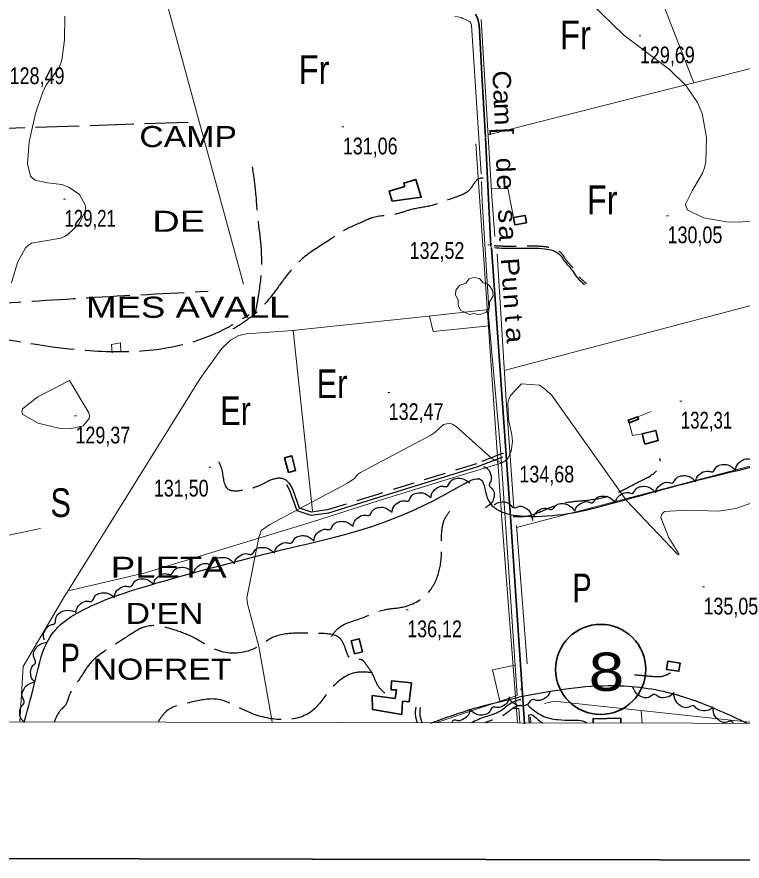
# Model space of a CAD drawing. Extents: x 483847 to 488453, y 4383581 to 4386795.
# Drawn here: x 487049.4 to 487428.4, y 4384057.5 to 4384498.5 of the extents above; entities that cross this region are included whole.
import ezdxf
from ezdxf.enums import TextEntityAlignment as Align

# ---------------------------------------------------------------- set-up
doc = ezdxf.new("R2010")
doc.units = 0
doc.header["$LTSCALE"] = 3.8
doc.linetypes.add('LONG_DASHED', pattern=[7.5, 6, -1.5])
doc.linetypes.add('MEDIUM_DASHED', pattern=[4.5, 3, -1.5])
for name, color, linetype, lineweight in [('1', 7, 'Continuous', 13), ('13', 7, 'Continuous', 25), ('25', 7, 'LONG_DASHED', 25), ('27', 7, 'Continuous', 25), ('29', 7, 'Continuous', 13), ('38', 7, 'Continuous', 25), ('47', 7, 'Continuous', 35), ('51', 7, 'Continuous', 13), ('6', 7, 'Continuous', 35), ('7', 7, 'Continuous', 13), ('9', 7, 'Continuous', 13)]:
    doc.layers.add(name, color=color, linetype=linetype, lineweight=lineweight)
doc.layers.add('31', color=7, linetype='Continuous')
doc.layers.add('5', color=7, linetype='Continuous')

msp = doc.modelspace()

# ---------------------------------------------------------------- linework, layer by layer
at = {"layer": '1', "lineweight": 35}
msp.add_lwpolyline([(484035.03, 4386519.58), (487752.53, 4386512.52), (487747.86, 4384057.52), (484030.36, 4384064.59)], close=True, dxfattribs=at)
at = {"layer": '1'}
msp.add_lwpolyline([(484105.5, 4386448.1), (487681.9, 4386441.2), (487678, 4384129), (484100.5, 4384135.8)], close=True, dxfattribs=at)
at = {"layer": '25'}
msp.add_line((486945.29, 4384437.11), (487144.77, 4384443.7), dxfattribs=at)
for points in [[(487028.81, 4384348.03), (487086.11, 4384351.81), (487149.34, 4384355.18)], [(487028.74, 4384332.75), (487160.63, 4384336.86), (487170.85, 4384343.09)]]:
    msp.add_spline(points, degree=3, dxfattribs=at)
at = {"layer": '27'}
for points in [[(487053.24, 4384130.17), (487059.4, 4384153.29), (487066.6, 4384174.37), (487072.25, 4384181.05), (487084.06, 4384188.76), (487122.08, 4384202.64), (487196.57, 4384222.17), (487279.28, 4384252.49), (487292.13, 4384256.6), (487295.21, 4384247.35), (487317.81, 4384237.59), (487359.94, 4384244.27), (487415.94, 4384259.17), (487464.23, 4384280.76), (487469.88, 4384290.01), (487469.88, 4384324.45), (487476.56, 4384351.18), (487480.15, 4384362.48), (487478.61, 4384373.79), (487470.39, 4384388.18), (487472.96, 4384396.92), (487476.56, 4384392.29), (487490.94, 4384381.5), (487506.35, 4384385.61), (487515.09, 4384398.98), (487506.87, 4384408.23), (487500.7, 4384416.45), (487507.89, 4384423.65), (487527.42, 4384427.76), (487540.77, 4384438.04), (487539.99, 4384439.82)], [(486954.21, 4384387.22), (486962.95, 4384388.19), (486967.8, 4384407.6), (486993.02, 4384411.48), (487004.67, 4384398.87), (487009.52, 4384352.3), (487028.92, 4384350.36), (487029.89, 4384264), (487031.83, 4384213.55), (487034.75, 4384181.53), (486974.59, 4384180.56), (486972.65, 4384169.89), (486976.53, 4384155.33), (486961.01, 4384141.75), (486943.54, 4384136.9), (486953.24, 4384268.85), (486993.02, 4384297.96), (486990.11, 4384310.57), (486950.33, 4384311.55), (486954.21, 4384386.25)], [(487425.02, 4384261.83), (487425.34, 4384263.58), (487427.74, 4384266.51), (487431.25, 4384267.67), (487433.29, 4384267.49), (487435.4, 4384270.35), (487438.09, 4384271.65), (487441.11, 4384271.71), (487445.41, 4384269.24)], [(487293.3, 4384263.71), (487294.87, 4384262.88), (487296.95, 4384259.71), (487297.01, 4384256.02), (487296.22, 4384254.12), (487298.32, 4384251.25), (487298.76, 4384248.3), (487297.91, 4384245.4), (487294.26, 4384242.03)], [(487404.15, 4384255.87), (487404.6, 4384257.59), (487407.22, 4384260.33), (487410.8, 4384261.22), (487412.83, 4384260.88), (487415.15, 4384263.58), (487417.93, 4384264.67), (487420.94, 4384264.49), (487425.05, 4384261.71)], [(487265.81, 4384247.45), (487266.12, 4384249.2), (487268.49, 4384252.16), (487271.98, 4384253.35), (487274.03, 4384253.18), (487276.11, 4384256.07), (487278.79, 4384257.39), (487281.81, 4384257.47), (487286.14, 4384255.04)], [(487383.25, 4384250.03), (487383.7, 4384251.74), (487386.32, 4384254.49), (487389.9, 4384255.38), (487391.93, 4384255.04), (487394.25, 4384257.73), (487397.03, 4384258.82), (487400.05, 4384258.65), (487404.15, 4384255.86)], [(487362.18, 4384244.83), (487362.67, 4384246.54), (487365.36, 4384249.22), (487368.97, 4384250.01), (487370.98, 4384249.63), (487373.37, 4384252.26), (487376.18, 4384253.28), (487379.19, 4384253.03), (487383.22, 4384250.14)], [(487245.49, 4384239.85), (487245.79, 4384241.59), (487248.17, 4384244.55), (487251.66, 4384245.74), (487253.71, 4384245.58), (487255.79, 4384248.46), (487258.47, 4384249.78), (487261.49, 4384249.87), (487265.81, 4384247.44)], [(487340.96, 4384240.27), (487341.53, 4384241.95), (487344.32, 4384244.52), (487347.95, 4384245.18), (487349.95, 4384244.71), (487352.44, 4384247.25), (487355.29, 4384248.15), (487358.29, 4384247.78), (487362.2, 4384244.74)], [(487298.78, 4384243.45), (487300.18, 4384244.53), (487303.93, 4384245.12), (487307.31, 4384243.65), (487308.72, 4384242.15), (487312.2, 4384242.88), (487315.07, 4384242.06), (487317.36, 4384240.09), (487318.92, 4384235.38)], [(487319.47, 4384237.27), (487320.13, 4384238.91), (487323.07, 4384241.31), (487326.74, 4384241.75), (487328.7, 4384241.16), (487331.34, 4384243.55), (487334.23, 4384244.28), (487337.21, 4384243.73), (487340.93, 4384240.45)], [(487225.1, 4384232.41), (487225.43, 4384234.16), (487227.84, 4384237.09), (487231.35, 4384238.23), (487233.4, 4384238.04), (487235.52, 4384240.89), (487238.21, 4384242.18), (487241.23, 4384242.22), (487245.53, 4384239.74)], [(487204.68, 4384225.08), (487205.01, 4384226.82), (487207.42, 4384229.75), (487210.93, 4384230.9), (487212.97, 4384230.71), (487215.09, 4384233.56), (487217.79, 4384234.85), (487220.81, 4384234.89), (487225.1, 4384232.4)], [(487184.05, 4384218.36), (487184.46, 4384220.08), (487187.02, 4384222.89), (487190.58, 4384223.86), (487192.61, 4384223.57), (487194.87, 4384226.32), (487197.63, 4384227.47), (487200.65, 4384227.36), (487204.81, 4384224.67)], [(487163.07, 4384212.82), (487163.55, 4384214.53), (487166.22, 4384217.23), (487169.81, 4384218.06), (487171.83, 4384217.69), (487174.2, 4384220.34), (487177, 4384221.38), (487180.01, 4384221.16), (487184.07, 4384218.3)], [(487141.94, 4384207.89), (487142.45, 4384209.59), (487145.17, 4384212.23), (487148.79, 4384212.98), (487150.8, 4384212.57), (487153.22, 4384215.18), (487156.04, 4384216.16), (487159.05, 4384215.87), (487163.04, 4384212.93)], [(487120.96, 4384202.34), (487121.43, 4384204.05), (487124.08, 4384206.76), (487127.68, 4384207.61), (487129.7, 4384207.24), (487132.05, 4384209.91), (487134.85, 4384210.96), (487137.86, 4384210.75), (487141.93, 4384207.91)], [(487100.37, 4384195.48), (487100.74, 4384197.22), (487103.23, 4384200.08), (487106.77, 4384201.13), (487108.81, 4384200.89), (487111, 4384203.68), (487113.73, 4384204.9), (487116.75, 4384204.86), (487120.98, 4384202.27)], [(487080.28, 4384187.25), (487080.55, 4384189), (487082.85, 4384192.01), (487086.32, 4384193.29), (487088.37, 4384193.17), (487090.38, 4384196.1), (487093.03, 4384197.49), (487096.05, 4384197.64), (487100.43, 4384195.31)], [(487063.77, 4384173.1), (487063.38, 4384174.83), (487064.43, 4384178.47), (487067.2, 4384180.92), (487069.15, 4384181.55), (487069.96, 4384185.02), (487071.92, 4384187.27), (487074.68, 4384188.51), (487079.6, 4384187.93)], [(487058.76, 4384151.16), (487057.55, 4384152.46), (487056.63, 4384156.14), (487057.8, 4384159.64), (487059.16, 4384161.17), (487058.12, 4384164.57), (487058.69, 4384167.51), (487060.45, 4384169.96), (487065, 4384171.94)], [(487053.24, 4384130.17), (487051.99, 4384131.43), (487050.96, 4384135.08), (487052.01, 4384138.62), (487053.33, 4384140.19), (487052.19, 4384143.56), (487052.67, 4384146.51), (487054.35, 4384149.02), (487058.84, 4384151.14)], [(487327.96, 4384146.3), (487327.37, 4384144.63), (487324.54, 4384142.1), (487320.89, 4384141.5), (487318.9, 4384142), (487316.37, 4384139.5), (487313.52, 4384138.64), (487310.52, 4384139.05), (487306.65, 4384142.16)], [(487430.98, 4384129.47), (487416.96, 4384135.9), (487391.3, 4384145.11), (487358.4, 4384149.05), (487311.69, 4384143.13)], [(487392.7, 4384145.82), (487391.61, 4384144.42), (487388.13, 4384142.91), (487384.48, 4384143.48), (487382.75, 4384144.58), (487379.56, 4384143), (487376.58, 4384143.08), (487373.87, 4384144.41), (487371.17, 4384148.58)], [(487265.59, 4384129.65), (487288.52, 4384137.34), (487311.69, 4384143.13)], [(487306.75, 4384143.36), (487306.37, 4384141.62), (487303.88, 4384138.76), (487300.35, 4384137.71), (487298.31, 4384137.95), (487296.11, 4384135.15), (487293.39, 4384133.93), (487290.36, 4384133.97), (487286.14, 4384136.56)], [(487413.14, 4384138.05), (487411.81, 4384136.87), (487408.11, 4384136.03), (487404.63, 4384137.27), (487403.13, 4384138.67), (487399.71, 4384137.7), (487396.79, 4384138.33), (487394.37, 4384140.14), (487392.49, 4384144.74)], [(487423.9, 4384129.48), (487422.97, 4384130.54), (487419.47, 4384129.92), (487416.63, 4384130.85), (487414.41, 4384132.89), (487413, 4384137.65)], [(487286.15, 4384136.56), (487285.78, 4384134.82), (487283.31, 4384131.95), (487279.78, 4384130.87), (487277.74, 4384131.11), (487276.64, 4384129.85)]]:
    msp.add_spline(points, degree=3, dxfattribs=at)
at = {"layer": '29'}
msp.add_lwpolyline([(487285.89, 4384343.02), (487281.35, 4384345.14), (487279.94, 4384347.68), (487280.04, 4384350.66), (487278.67, 4384353.07), (487278.71, 4384355.82), (487280.87, 4384358.42), (487284.06, 4384359.42), (487285.71, 4384361.61), (487288.28, 4384362.44), (487291.14, 4384361.79), (487293.09, 4384359.52), (487295.9, 4384358.7), (487298.03, 4384355.85), (487298.27, 4384352.72), (487296.39, 4384349.57), (487296.39, 4384346.89), (487294.57, 4384344.28), (487290.95, 4384342.94), (487288.18, 4384343.57)], close=True, dxfattribs=at)
at = {"layer": '38'}
msp.add_line((487316.74, 4384133.72), (487317.06, 4384129.69), dxfattribs=at)
at = {"layer": '38', "linetype": 'MEDIUM_DASHED'}
msp.add_lwpolyline([(487303.05, 4384270.4), (487289.56, 4384265.08), (487237.89, 4384249.09), (487211.81, 4384241.01), (487203.43, 4384239.82), (487197.16, 4384241.89), (487193.68, 4384251.89), (487191.95, 4384254.98)], dxfattribs=at)
at = {"layer": '38'}
msp.add_lwpolyline([(487303.17, 4384268.61), (487290.13, 4384263.46), (487238.4, 4384247.45), (487212.18, 4384239.33), (487203.27, 4384238.06), (487195.82, 4384240.53), (487192.11, 4384251.18), (487190.46, 4384254.14)], dxfattribs=at)
at = {"layer": '38', "linetype": 'LONG_DASHED'}
for points in [[(487172.41, 4384420.2), (487173.9, 4384409), (487175.38, 4384392.4), (487176.85, 4384379.62), (487177.13, 4384367.38), (487175.16, 4384350.45), (487173.96, 4384343.74)], [(487293.15, 4384414.37), (487291.17, 4384414.07), (487286.22, 4384408.44), (487277.67, 4384403.99), (487265.76, 4384399.88), (487254.92, 4384397.71), (487247.46, 4384395.49), (487235.05, 4384393.57), (487230.68, 4384391.75), (487220.02, 4384386.73), (487213.28, 4384382.32), (487199.95, 4384373.29), (487190.88, 4384363.96), (487184.38, 4384355.2), (487176.9, 4384346.38), (487171.05, 4384341.13), (487162.34, 4384335.48)], [(487192.75, 4384253.18), (487189.72, 4384256.75), (487184.18, 4384257.21), (487177.38, 4384254.23), (487167.73, 4384251.21), (487159.94, 4384251.7), (487156.49, 4384262.48), (487154.53, 4384266.93)], [(487308.7, 4384237.46), (487316.87, 4384237.97), (487325.77, 4384241.3), (487337.23, 4384244.96), (487345.72, 4384245.89), (487358.13, 4384248.11), (487365.15, 4384250.86), (487373.99, 4384255.46), (487383.23, 4384260.96), (487385.69, 4384264.9), (487385.43, 4384267.9)], [(487213.9, 4384174.92), (487216.36, 4384178.26), (487229.28, 4384184.37), (487241.5, 4384188.85), (487251.58, 4384190.36), (487264.9, 4384198.42), (487270.16, 4384209.38), (487271.37, 4384220.31), (487271.51, 4384230.22), (487273.02, 4384236.27), (487275.71, 4384240.36)], [(487241.7, 4384145.18), (487238.45, 4384148.68), (487235.1, 4384155.55), (487231.64, 4384160.63), (487229.5, 4384162.69), (487224.62, 4384162.83), (487221.03, 4384168.81), (487218.18, 4384173.95), (487207.18, 4384176.44), (487195.63, 4384176.6), (487183.06, 4384174.31), (487174.66, 4384169.1), (487156.1, 4384167.04), (487141.94, 4384174.22), (487131.5, 4384178.35), (487117.12, 4384180.13), (487107.97, 4384175.38), (487097.67, 4384168.78), (487087.72, 4384160.81), (487082.74, 4384153.53), (487077.06, 4384144.76), (487074.58, 4384138.72), (487072.44, 4384136.5), (487068.88, 4384130.16)], [(487235.33, 4384155.85), (487226.77, 4384156.05), (487212.45, 4384146.27), (487203.68, 4384135.97), (487171.47, 4384134.93), (487153.71, 4384142.09), (487140.33, 4384140.48), (487127.05, 4384135.34), (487123.14, 4384130.05)], [(487372.15, 4384154.91), (487380.42, 4384154.15), (487387.03, 4384154.2), (487391.03, 4384155.94)]]:
    msp.add_spline(points, degree=3, dxfattribs=at)
at = {"layer": '38', "linetype": 'MEDIUM_DASHED'}
for points in [[(487298.91, 4384379.03), (487304.55, 4384378.8), (487313.92, 4384378.82), (487319.86, 4384378.89), (487326.14, 4384378.44), (487330.46, 4384377.29), (487334.41, 4384374.5), (487335.66, 4384372.57), (487337.94, 4384369.77), (487340.45, 4384366.72), (487343.1, 4384362.95), (487346.95, 4384359.32)], [(487258.7, 4384129.8), (487257.75, 4384134.32), (487258.03, 4384137.91)], [(487313, 4384138.9), (487310.88, 4384138.43), (487303.09, 4384133.24), (487295.17, 4384130.18), (487294.09, 4384129.73)]]:
    msp.add_spline(points, degree=3, dxfattribs=at)
at = {"layer": '38'}
for points in [[(487298.99, 4384377.98), (487303.79, 4384377.7), (487313.17, 4384377.72), (487319.1, 4384377.78), (487325.31, 4384377.4), (487329.57, 4384376.48), (487333.51, 4384373.9), (487334.75, 4384372.02), (487337.03, 4384369.21), (487339.54, 4384366.17), (487342.19, 4384362.38), (487346.05, 4384358.72)], [(487312.77, 4384141.83), (487309.74, 4384141.09), (487301.81, 4384135.74), (487294.12, 4384132.82), (487286.75, 4384129.74)], [(487261.17, 4384129.79), (487260.08, 4384134.48), (487260.35, 4384137.72)], [(487316.33, 4384138.97), (487323.85, 4384133.5), (487332.22, 4384131.42), (487339.42, 4384131.17), (487346.61, 4384130.09), (487347.38, 4384129.63)], [(487316.74, 4384133.72), (487317.93, 4384134.03), (487321.87, 4384131.27), (487324.18, 4384129.67)]]:
    msp.add_spline(points, degree=3, dxfattribs=at)
at = {"layer": '47'}
for points in [[(487245.61, 4384402.27), (487244.03, 4384407.55), (487252.13, 4384409.98), (487251.62, 4384411.66), (487257.88, 4384413.59), (487260.74, 4384404.3)], [(487309.66, 4384389.95), (487309, 4384393.78), (487314.99, 4384394.82), (487315.65, 4384390.99)], [(487369.34, 4384286.52), (487368.85, 4384287.82), (487373.81, 4384289.68), (487374.3, 4384288.38)], [(487377.51, 4384275.37), (487376.16, 4384280.71), (487383.24, 4384282.49), (487384.59, 4384277.15)], [(487191.35, 4384260.55), (487195.06, 4384261.52), (487193.05, 4384269.23), (487189.34, 4384268.26)], [(487225.79, 4384165.82), (487224.04, 4384172.57), (487228.23, 4384173.66), (487229.98, 4384166.91)], [(487388.88, 4384157.7), (487389.61, 4384162.04), (487396.08, 4384160.9), (487395.33, 4384156.67)], [(487255.59, 4384150.61), (487254.39, 4384140.72), (487250.95, 4384140.99), (487250.55, 4384134.1), (487235.2, 4384136.72), (487235.16, 4384144), (487247.07, 4384142.55), (487247.73, 4384147.04), (487245.03, 4384146.93), (487245.25, 4384151.73)]]:
    msp.add_lwpolyline(points, close=True, dxfattribs=at)
at = {"layer": '47', "lineweight": 13}
msp.add_lwpolyline([(487099.2, 4384323.1), (487098.89, 4384327.31), (487103.63, 4384328.22), (487103.71, 4384323.56)], dxfattribs=at)
at = {"layer": '47'}
msp.add_lwpolyline([(487350.54, 4384129.62), (487350.5, 4384131.88), (487365.02, 4384132.16), (487365.07, 4384129.59)], dxfattribs=at)
at = {"layer": '51'}
for p, q in [((487167.85, 4384358.89), (487125.29, 4384515.2)), ((487403.14, 4384464.12), (487383.77, 4384513.67)), ((487304.1, 4384313.72), (487473.85, 4384358.45)), ((487193.85, 4384334.7), (487203.97, 4384240.49)), ((487373.81, 4384289.68), (487380.9, 4384292.36)), ((487481.12, 4384276.66), (487310.51, 4384231.75)), ((487045.24, 4384227.83), (487061.72, 4384231.2)), ((487310.42, 4384232.89), (487316.06, 4384160.62)), ((487376.07, 4384129.57), (487375.68, 4384136.2)), ((487317.83, 4384132.68), (487318.06, 4384129.68))]:
    msp.add_line(p, q, dxfattribs=at)
for points in [[(487278.21, 4384498.75), (487279.7, 4384498.5), (487281.65, 4384498.18), (487282.39, 4384497.72), (487284.63, 4384496.78), (487286.12, 4384495.86), (487286.56, 4384495.18), (487286.92, 4384494.2), (487292.11, 4384416.46)], [(487299.15, 4384383.8), (487297.45, 4384407.16), (487291.99, 4384497.13)], [(487295.65, 4384436.95), (487378.7, 4384457.99), (487462.14, 4384478.93)], [(487289.28, 4384432.14), (487302.76, 4384235.94), (487311.06, 4384129.7)], [(487302.06, 4384272.78), (487295.85, 4384342.42), (487296.06, 4384346.32), (487292.58, 4384402.27), (487292.24, 4384412.55)], [(487297.37, 4384408.62), (487306.03, 4384408.91), (487309, 4384393.78)], [(487300.37, 4384374.77), (487305.05, 4384298.24), (487309.12, 4384241.98)], [(487296.04, 4384345.73), (487264.56, 4384342.2), (487193.54, 4384334.66), (487169.35, 4384332.9), (487165.37, 4384332.14), (487161.21, 4384329.87), (487156.34, 4384325.14), (487145.16, 4384309.61), (487074.04, 4384195.23), (487052.81, 4384159.14), (487050.96, 4384130.19)], [(487265.03, 4384342.26), (487266.99, 4384334.13), (487296.32, 4384337.12)], [(487369.34, 4384286.52), (487371.04, 4384279.89), (487376.16, 4384280.71)], [(487302.05, 4384272.85), (487310.87, 4384144.11), (487268.27, 4384129.78)], [(487076.19, 4384198.68), (487116.54, 4384208.05), (487204.49, 4384235), (487238.26, 4384245.78), (487279.27, 4384258.39), (487302.56, 4384265.46)], [(487301.73, 4384141.04), (487298, 4384157.43), (487309.79, 4384159.9)], [(487308.67, 4384137.32), (487311.67, 4384137.2), (487312.25, 4384129.7)], [(487438.6, 4384129.46), (487330.11, 4384141.06), (487325.21, 4384139.78)]]:
    msp.add_lwpolyline(points, dxfattribs=at)
at = {"layer": '6'}
msp.add_line((487294.23, 4384435.36), (487297.15, 4384378.58), dxfattribs=at)
for points in [[(487289.12, 4384499.93), (487290.33, 4384497.55), (487290.92, 4384494.24), (487291.11, 4384491.51), (487292.47, 4384465.24), (487294.23, 4384435.67)], [(487297.44, 4384378.01), (487307.43, 4384237.38), (487314.66, 4384129.23)]]:
    msp.add_lwpolyline(points, dxfattribs=at)
msp.add_circle((487354.46, 4384157.65), 23.55, dxfattribs=at)
at = {"layer": '7'}
for p, q in [((487374.51, 4384488.66), (487375.51, 4384488.66)), ((487219.25, 4384441.06), (487220.25, 4384441.06)), ((487073.82, 4384403.3), (487074.82, 4384403.3)), ((487388.92, 4384394.66), (487389.92, 4384394.66)), ((487295.43, 4384379.49), (487296.43, 4384379.49)), ((487243.23, 4384302.35), (487244.23, 4384302.35)), ((487395.86, 4384297.84), (487396.86, 4384297.84)), ((487079.55, 4384290.06), (487080.55, 4384290.06)), ((487302.65, 4384270.36), (487303.65, 4384270.36)), ((487149.7, 4384263.32), (487150.7, 4384263.32)), ((487407.68, 4384200.72), (487408.68, 4384200.72)), ((487252.86, 4384188.83), (487253.86, 4384188.83)), ((487312.37, 4384147.38), (487313.37, 4384147.38))]:
    msp.add_line(p, q, dxfattribs=at)
at = {"layer": '9'}
for points in [[(487366.61, 4384488.97), (487331.95, 4384522.78)], [(487074.55, 4384498.91), (487074.28, 4384486.58), (487072.86, 4384475.97), (487071.6, 4384471.82), (487064.76, 4384462.97), (487062.75, 4384458.77), (487059.19, 4384448.02), (487055.87, 4384433.29), (487054.91, 4384421.69), (487056.64, 4384415.39), (487057.66, 4384414.2), (487058.93, 4384413.24), (487065.49, 4384411.78), (487072.98, 4384410.9), (487076.61, 4384409.58), (487082.19, 4384405.71), (487085.18, 4384400.42), (487085.31, 4384398.8), (487085.13, 4384397.11), (487081.94, 4384390.44), (487076.13, 4384384.8), (487074.29, 4384383.76), (487072.35, 4384382.95), (487057.12, 4384380.38), (487055.44, 4384379.26), (487053.93, 4384377.83), (487049.82, 4384370.15), (487046.66, 4384359.6)], [(487439.57, 4384392.42), (487427.05, 4384391.22), (487420.25, 4384391.46), (487408.24, 4384393.52), (487400.1, 4384397.59), (487399.16, 4384399.06), (487398.79, 4384400.67), (487402.21, 4384407.69), (487407.71, 4384416.8), (487408.66, 4384419.73), (487409.36, 4384422.82), (487409.81, 4384435.46), (487407.46, 4384447.99), (487405.15, 4384453.87), (487399.14, 4384462.56), (487390.4, 4384471.09), (487366.61, 4384488.97)], [(487440.89, 4384247.3), (487425.13, 4384241.72), (487416.18, 4384240.32), (487399.61, 4384240.82), (487387.91, 4384240.11), (487386.49, 4384238.79), (487385.85, 4384236.99), (487390.1, 4384226.42), (487395.3, 4384218), (487395.26, 4384217.55), (487394.58, 4384217.91), (487367.79, 4384246.12), (487329.05, 4384300.64), (487325.63, 4384303.86), (487322.45, 4384306.16), (487313.09, 4384306.83), (487307.37, 4384300.77), (487306.49, 4384298.83), (487305.91, 4384296.77), (487306.37, 4384288.39), (487308.07, 4384280.27), (487308.37, 4384276.63), (487307.77, 4384271.62), (487306.2, 4384268.26), (487305.69, 4384267.55), (487305.14, 4384266.95), (487302.87, 4384265.57), (487298.96, 4384266.9), (487297.37, 4384268), (487279.01, 4384284.47), (487277.27, 4384285.57), (487275.78, 4384286.29), (487272.33, 4384285.59), (487267.84, 4384281.48), (487265.68, 4384280.05), (487229.03, 4384260.6), (487227.49, 4384259.42), (487226.86, 4384258.77), (487226.11, 4384257.62), (487222.11, 4384254.87), (487181.63, 4384233.31), (487177.15, 4384230.15), (487175.78, 4384226.49), (487169.51, 4384195.02), (487169.93, 4384191.84), (487175.85, 4384169.65), (487182.77, 4384130.32), (487182.84, 4384129.94)]]:
    msp.add_lwpolyline(points, dxfattribs=at)
msp.add_lwpolyline([(487076.94, 4384308.62), (487087.12, 4384291.7), (487087.31, 4384290.13), (487087.17, 4384288.71), (487084.02, 4384284.82), (487077.24, 4384283.26), (487072.14, 4384283.57), (487060.53, 4384286.24), (487052.48, 4384290.8), (487052.07, 4384292.26), (487052.44, 4384293.79), (487060.32, 4384300.01)], close=True, dxfattribs=at)

# ---------------------------------------------------------------- texts
at = {"layer": '13', "width": 1.25}
msp.add_text('8', height=20, dxfattribs=at).set_placement((487357.5, 4384146.45), align=Align.CENTER)
at = {"layer": '31'}
for s, width, p in [('Fr', 0.85, (487341.3, 4384481.59)), ('Fr', 0.85, (487204.72, 4384463.45)), ('Fr', 0.85, (487355.29, 4384395.44)), ('Er', 0.8, (487214.1, 4384299.37)), ('Er', 0.8, (487163.73, 4384285.31)), ('S', 0.8, (487072.35, 4384237.26)), ('P', 0.75, (487344.75, 4384192.69)), ('P', 0.75, (487077.4, 4384156.09))]:
    msp.add_text(s, height=15, dxfattribs=dict(at, width=width)).set_placement(p, align=Align.CENTER)
at = {"layer": '5'}
for s, rotation, width, p in [('C', 272.32, 1.1, (487298.13, 4384465.3)), ('a', 272.32, 1.15, (487298.49, 4384456.45)), ('m', 272.32, 1.1, (487298.85, 4384447.53)), ('d', 272.32, 1.1, (487299.93, 4384420.89)), ('e', 272.32, 1.15, (487300.29, 4384412)), ('s', 272.32, 1.15, (487301, 4384394.27)), ('a', 272.32, 1.15, (487301.37, 4384385.39)), ('P', 274.121, 1.15, (487302.58, 4384367.48)), ('u', 274.121, 1.1, (487303.22, 4384358.61)), ('n', 274.121, 1.1, (487303.86, 4384349.74)), ('a', 274.121, 1.2, (487305.13, 4384332.04))]:
    msp.add_text(s, height=9.49, rotation=rotation, dxfattribs=dict(at, width=width)).set_placement(p, align=Align.CENTER)
for s, width, p in [('CAMP ', 1.2, (487113.44, 4384430.5)), (' DE ', 1.35, (487114.67, 4384386.25)), (' MES AVALL', 1.3, (487080.26, 4384341.36)), ('PLETA ', 1.3, (487098.51, 4384205.51)), ("D'EN ", 1.2, (487106.28, 4384181.42)), (' NOFRET', 1.2, (487084.1, 4384152.25))]:
    msp.add_text(s, height=11, dxfattribs=dict(at, width=width)).set_placement(p)
for s, rotation, p in [('[', 272.32, (487299.21, 4384438.65)), ('t', 274.121, (487304.5, 4384340.88))]:
    msp.add_text(s, height=9.49, rotation=rotation, dxfattribs=at).set_placement(p, align=Align.CENTER)
at = {"layer": '7'}
for s, width, p in [('129,69', 0.8, (487375.01, 4384474.29)), ('128,49', 0.8, (487045.67, 4384463.4)), ('131,06', 0.8, (487219.75, 4384426.69)), ('129,21', 0.75, (487074.32, 4384388.93)), ('130,05', 0.8, (487389.42, 4384380.29)), ('132,52', 0.8, (487254.64, 4384372.13)), ('132,47', 0.8, (487243.73, 4384287.98)), ('132,31', 0.75, (487396.36, 4384283.47)), ('129,37', 0.8, (487080.05, 4384275.69)), ('134,68', 0.8, (487312.01, 4384255.3)), ('131,50', 0.8, (487120.99, 4384247.97)), ('135,05', 0.8, (487408.18, 4384186.35)), ('136,12', 0.8, (487253.36, 4384174.46))]:
    msp.add_text(s, height=8.75, dxfattribs=dict(at, width=width)).set_placement(p)

doc.saveas('drawing.dxf')
